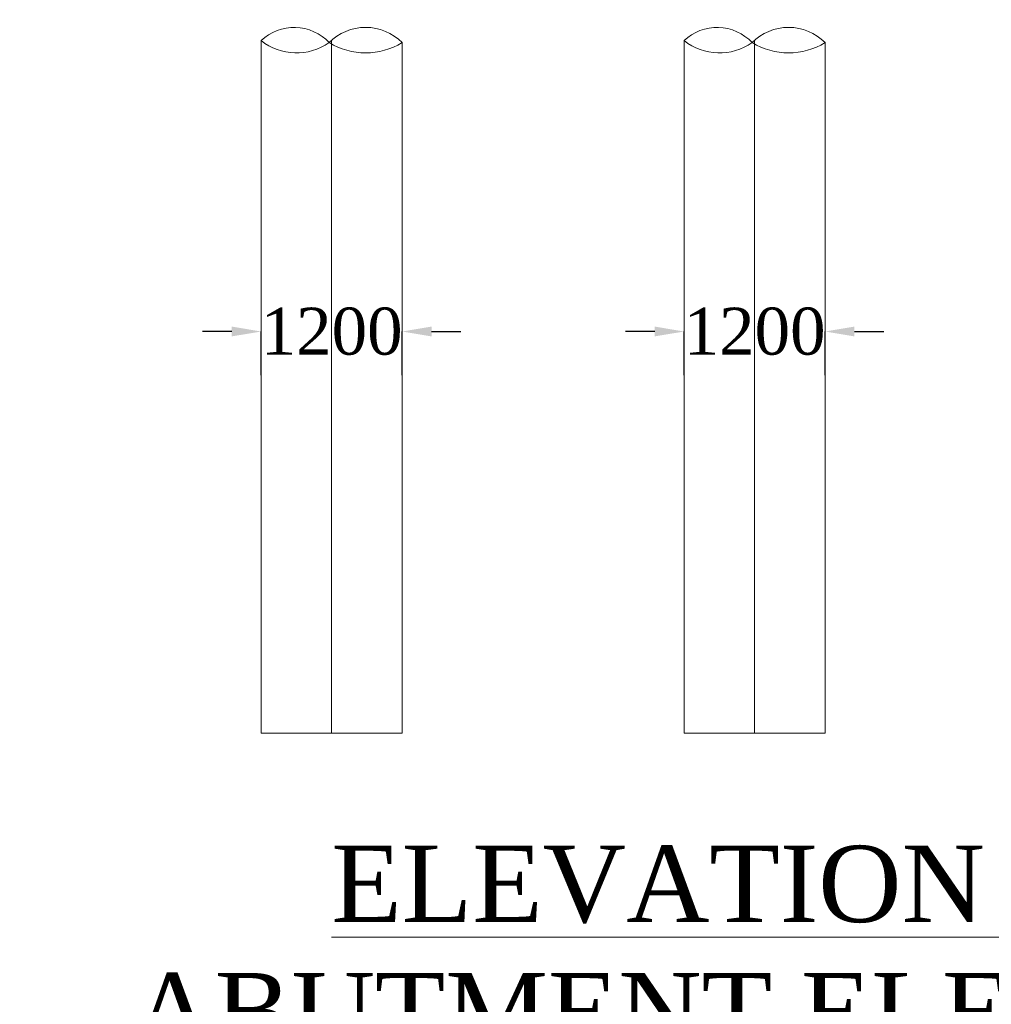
# Model space of a CAD drawing. Header units: millimetres. Extents: x -20950785 to 389010297, y -11535949 to 14056629.
# Tile 483 of 654: x 16064791 to 16081331, y -391624 to -374867. Entities that reach past the tile are written whole.
import ezdxf
from ezdxf import colors
from ezdxf.entities.mleader import LeaderData, LeaderLine
from ezdxf.math import Vec2, Vec3

# ---------------------------------------------------------------- set-up
doc = ezdxf.new("R2010")
doc.units = ezdxf.units.MM
doc.header["$LTSCALE"] = 60
doc.header["$MEASUREMENT"] = 0
doc.layers.add('TEXT', color=7, linetype='Continuous')
doc.styles.add('PDF Arial Bold', font='times.ttf')
doc.dimstyles.get("Standard").update_dxf_attribs({"dimtxt": 400, "dimasz": 215, "dimexe": 0.18, "dimexo": 0.0625, "dimgap": 0.09, "dimtad": 0, "dimtih": 1, "dimtoh": 1, "dimdec": 0, "dimzin": 4, "dimdsep": 46, "dimtxsty": 'Standard', "dimblk": 'OPEN90', "dimcen": 0, "dimadec": 0, "dimazin": 1, "dimtfac": 1, "dimtdec": 0, "dimtix": 1, "dimtofl": 0, "dimtmove": 0, "dimatfit": 3, "dimldrblk": 'OPEN30', "dimfxl": 1, "dimtolj": 1, "dimtzin": 0, "dimarcsym": 0})

# ---------------------------------------------------------------- blocks, each defined once
blk = doc.blocks.new('*D3882')
at = {"color": 0, "linetype": 'Continuous', "lineweight": -2, "ltscale": 2, "transparency": 16777216}
for p, q in [((16068401, -380174), (16067901, -380174)), ((16068901, -380916), (16068901, -380173)), ((16071301, -380916), (16071301, -380173)), ((16071801, -380174), (16072301, -380174))]:
    blk.add_line(p, q, dxfattribs=at)
at = {"color": 0, "linetype": 'Continuous', "lineweight": 9, "ltscale": 2, "transparency": 16777216}
for points in [[(16068401, -380090), (16068401, -380257), (16068901, -380174)], [(16071801, -380090), (16071801, -380257), (16071301, -380174)]]:
    blk.add_solid(points, dxfattribs=at)
at = {"layer": 'Defpoints', "color": 0, "linetype": 'Continuous', "lineweight": 9, "ltscale": 2, "transparency": 16777216}
for p in [(16071301, -380174), (16068901, -380916), (16071301, -380916)]:
    blk.add_point(p, dxfattribs=at)
at = {"color": 0, "linetype": 'Continuous', "lineweight": 9, "ltscale": 2, "transparency": 16777216, "insert": (16070101, -380174), "char_height": 500, "attachment_point": 5, "style": 'PDF Arial Bold'}
blk.add_mtext('\\A1;{\\H1.6x;1200}', dxfattribs=at)
blk = doc.blocks.new('*D3883')
at = {"color": 0, "linetype": 'Continuous', "lineweight": -2, "ltscale": 2, "transparency": 16777216}
for p, q in [((16068401, -380174), (16067901, -380174)), ((16068901, -380916), (16068901, -380173)), ((16071301, -380916), (16071301, -380173)), ((16071801, -380174), (16072301, -380174))]:
    blk.add_line(p, q, dxfattribs=at)
at = {"color": 0, "linetype": 'Continuous', "lineweight": 9, "ltscale": 2, "transparency": 16777216}
for points in [[(16068401, -380090), (16068401, -380257), (16068901, -380174)], [(16071801, -380090), (16071801, -380257), (16071301, -380174)]]:
    blk.add_solid(points, dxfattribs=at)
at = {"layer": 'Defpoints', "color": 0, "linetype": 'Continuous', "lineweight": 9, "ltscale": 2, "transparency": 16777216}
for p in [(16071301, -380174), (16068901, -380916), (16071301, -380916)]:
    blk.add_point(p, dxfattribs=at)
at = {"color": 0, "linetype": 'Continuous', "lineweight": 9, "ltscale": 2, "transparency": 16777216, "insert": (16070101, -380174), "char_height": 500, "attachment_point": 5, "style": 'PDF Arial Bold'}
blk.add_mtext('\\A1;{\\H1.6x;1200}', dxfattribs=at)
blk = doc.blocks.new('*D3884')
at = {"color": 0, "linetype": 'Continuous', "lineweight": -2, "ltscale": 2, "transparency": 16777216}
for p, q in [((16068401, -380174), (16067901, -380174)), ((16068901, -380916), (16068901, -380173)), ((16071301, -380916), (16071301, -380173)), ((16071801, -380174), (16072301, -380174))]:
    blk.add_line(p, q, dxfattribs=at)
at = {"color": 0, "linetype": 'Continuous', "lineweight": 9, "ltscale": 2, "transparency": 16777216}
for points in [[(16068401, -380090), (16068401, -380257), (16068901, -380174)], [(16071801, -380090), (16071801, -380257), (16071301, -380174)]]:
    blk.add_solid(points, dxfattribs=at)
at = {"layer": 'Defpoints', "color": 0, "linetype": 'Continuous', "lineweight": 9, "ltscale": 2, "transparency": 16777216}
for p in [(16071301, -380174), (16068901, -380916), (16071301, -380916)]:
    blk.add_point(p, dxfattribs=at)
at = {"color": 0, "linetype": 'Continuous', "lineweight": 9, "ltscale": 2, "transparency": 16777216, "insert": (16070101, -380174), "char_height": 500, "attachment_point": 5, "style": 'PDF Arial Bold'}
blk.add_mtext('\\A1;{\\H1.6x;1200}', dxfattribs=at)
blk = doc.blocks.new('*D3885')
at = {"color": 0, "linetype": 'Continuous', "lineweight": -2, "ltscale": 2, "transparency": 16777216}
for p, q in [((16068401, -380174), (16067901, -380174)), ((16068901, -380916), (16068901, -380173)), ((16071301, -380916), (16071301, -380173)), ((16071801, -380174), (16072301, -380174))]:
    blk.add_line(p, q, dxfattribs=at)
at = {"color": 0, "linetype": 'Continuous', "lineweight": 9, "ltscale": 2, "transparency": 16777216}
for points in [[(16068401, -380090), (16068401, -380257), (16068901, -380174)], [(16071801, -380090), (16071801, -380257), (16071301, -380174)]]:
    blk.add_solid(points, dxfattribs=at)
at = {"layer": 'Defpoints', "color": 0, "linetype": 'Continuous', "lineweight": 9, "ltscale": 2, "transparency": 16777216}
for p in [(16071301, -380174), (16068901, -380916), (16071301, -380916)]:
    blk.add_point(p, dxfattribs=at)
at = {"color": 0, "linetype": 'Continuous', "lineweight": 9, "ltscale": 2, "transparency": 16777216, "insert": (16070101, -380174), "char_height": 500, "attachment_point": 5, "style": 'PDF Arial Bold'}
blk.add_mtext('\\A1;{\\H1.6x;1200}', dxfattribs=at)
blk = doc.blocks.new('*D3886')
at = {"color": 0, "linetype": 'Continuous', "lineweight": -2, "ltscale": 2, "transparency": 16777216}
for p, q in [((16068401, -380174), (16067901, -380174)), ((16068901, -380916), (16068901, -380173)), ((16071301, -380916), (16071301, -380173)), ((16071801, -380174), (16072301, -380174))]:
    blk.add_line(p, q, dxfattribs=at)
at = {"color": 0, "linetype": 'Continuous', "lineweight": 9, "ltscale": 2, "transparency": 16777216}
for points in [[(16068401, -380090), (16068401, -380257), (16068901, -380174)], [(16071801, -380090), (16071801, -380257), (16071301, -380174)]]:
    blk.add_solid(points, dxfattribs=at)
at = {"layer": 'Defpoints', "color": 0, "linetype": 'Continuous', "lineweight": 9, "ltscale": 2, "transparency": 16777216}
for p in [(16071301, -380174), (16068901, -380916), (16071301, -380916)]:
    blk.add_point(p, dxfattribs=at)
at = {"color": 0, "linetype": 'Continuous', "lineweight": 9, "ltscale": 2, "transparency": 16777216, "insert": (16070101, -380174), "char_height": 500, "attachment_point": 5, "style": 'PDF Arial Bold'}
blk.add_mtext('\\A1;{\\H1.6x;1200}', dxfattribs=at)
blk = doc.blocks.new('*D3887')
at = {"color": 0, "linetype": 'Continuous', "lineweight": -2, "ltscale": 2, "transparency": 16777216}
for p, q in [((16068401, -380174), (16067901, -380174)), ((16068901, -380916), (16068901, -380173)), ((16071301, -380916), (16071301, -380173)), ((16071801, -380174), (16072301, -380174))]:
    blk.add_line(p, q, dxfattribs=at)
at = {"color": 0, "linetype": 'Continuous', "lineweight": 9, "ltscale": 2, "transparency": 16777216}
for points in [[(16068401, -380090), (16068401, -380257), (16068901, -380174)], [(16071801, -380090), (16071801, -380257), (16071301, -380174)]]:
    blk.add_solid(points, dxfattribs=at)
at = {"layer": 'Defpoints', "color": 0, "linetype": 'Continuous', "lineweight": 9, "ltscale": 2, "transparency": 16777216}
for p in [(16071301, -380174), (16068901, -380916), (16071301, -380916)]:
    blk.add_point(p, dxfattribs=at)
at = {"color": 0, "linetype": 'Continuous', "lineweight": 9, "ltscale": 2, "transparency": 16777216, "insert": (16070101, -380174), "char_height": 500, "attachment_point": 5, "style": 'PDF Arial Bold'}
blk.add_mtext('\\A1;{\\H1.6x;1200}', dxfattribs=at)
blk = doc.blocks.new('*D3888')
at = {"color": 0, "linetype": 'Continuous', "lineweight": -2, "ltscale": 2, "transparency": 16777216}
for p, q in [((16068401, -380174), (16067901, -380174)), ((16068901, -380916), (16068901, -380173)), ((16071301, -380916), (16071301, -380173)), ((16071801, -380174), (16072301, -380174))]:
    blk.add_line(p, q, dxfattribs=at)
at = {"color": 0, "linetype": 'Continuous', "lineweight": 9, "ltscale": 2, "transparency": 16777216}
for points in [[(16068401, -380090), (16068401, -380257), (16068901, -380174)], [(16071801, -380090), (16071801, -380257), (16071301, -380174)]]:
    blk.add_solid(points, dxfattribs=at)
at = {"layer": 'Defpoints', "color": 0, "linetype": 'Continuous', "lineweight": 9, "ltscale": 2, "transparency": 16777216}
for p in [(16071301, -380174), (16068901, -380916), (16071301, -380916)]:
    blk.add_point(p, dxfattribs=at)
at = {"color": 0, "linetype": 'Continuous', "lineweight": 9, "ltscale": 2, "transparency": 16777216, "insert": (16070101, -380174), "char_height": 500, "attachment_point": 5, "style": 'PDF Arial Bold'}
blk.add_mtext('\\A1;{\\H1.6x;1200}', dxfattribs=at)
blk = doc.blocks.new('*D3889')
at = {"color": 0, "linetype": 'Continuous', "lineweight": -2, "ltscale": 2, "transparency": 16777216}
for p, q in [((16068401, -380174), (16067901, -380174)), ((16068901, -380916), (16068901, -380173)), ((16071301, -380916), (16071301, -380173)), ((16071801, -380174), (16072301, -380174))]:
    blk.add_line(p, q, dxfattribs=at)
at = {"color": 0, "linetype": 'Continuous', "lineweight": 9, "ltscale": 2, "transparency": 16777216}
for points in [[(16068401, -380090), (16068401, -380257), (16068901, -380174)], [(16071801, -380090), (16071801, -380257), (16071301, -380174)]]:
    blk.add_solid(points, dxfattribs=at)
at = {"layer": 'Defpoints', "color": 0, "linetype": 'Continuous', "lineweight": 9, "ltscale": 2, "transparency": 16777216}
for p in [(16071301, -380174), (16068901, -380916), (16071301, -380916)]:
    blk.add_point(p, dxfattribs=at)
at = {"color": 0, "linetype": 'Continuous', "lineweight": 9, "ltscale": 2, "transparency": 16777216, "insert": (16070101, -380174), "char_height": 500, "attachment_point": 5, "style": 'PDF Arial Bold'}
blk.add_mtext('\\A1;{\\H1.6x;1200}', dxfattribs=at)
blk = doc.blocks.new('*D3890')
at = {"color": 0, "linetype": 'Continuous', "lineweight": -2, "ltscale": 2, "transparency": 16777216}
for p, q in [((16068401, -380174), (16067901, -380174)), ((16068901, -380916), (16068901, -380173)), ((16071301, -380916), (16071301, -380173)), ((16071801, -380174), (16072301, -380174))]:
    blk.add_line(p, q, dxfattribs=at)
at = {"color": 0, "linetype": 'Continuous', "lineweight": 9, "ltscale": 2, "transparency": 16777216}
for points in [[(16068401, -380090), (16068401, -380257), (16068901, -380174)], [(16071801, -380090), (16071801, -380257), (16071301, -380174)]]:
    blk.add_solid(points, dxfattribs=at)
at = {"layer": 'Defpoints', "color": 0, "linetype": 'Continuous', "lineweight": 9, "ltscale": 2, "transparency": 16777216}
for p in [(16071301, -380174), (16068901, -380916), (16071301, -380916)]:
    blk.add_point(p, dxfattribs=at)
at = {"color": 0, "linetype": 'Continuous', "lineweight": 9, "ltscale": 2, "transparency": 16777216, "insert": (16070101, -380174), "char_height": 500, "attachment_point": 5, "style": 'PDF Arial Bold'}
blk.add_mtext('\\A1;{\\H1.6x;1200}', dxfattribs=at)
blk = doc.blocks.new('*D3891')
at = {"color": 0, "linetype": 'Continuous', "lineweight": -2, "ltscale": 2, "transparency": 16777216}
for p, q in [((16068401, -380174), (16067901, -380174)), ((16068901, -380916), (16068901, -380173)), ((16071301, -380916), (16071301, -380173)), ((16071801, -380174), (16072301, -380174))]:
    blk.add_line(p, q, dxfattribs=at)
at = {"color": 0, "linetype": 'Continuous', "lineweight": 9, "ltscale": 2, "transparency": 16777216}
for points in [[(16068401, -380090), (16068401, -380257), (16068901, -380174)], [(16071801, -380090), (16071801, -380257), (16071301, -380174)]]:
    blk.add_solid(points, dxfattribs=at)
at = {"layer": 'Defpoints', "color": 0, "linetype": 'Continuous', "lineweight": 9, "ltscale": 2, "transparency": 16777216}
for p in [(16071301, -380174), (16068901, -380916), (16071301, -380916)]:
    blk.add_point(p, dxfattribs=at)
at = {"color": 0, "linetype": 'Continuous', "lineweight": 9, "ltscale": 2, "transparency": 16777216, "insert": (16070101, -380174), "char_height": 500, "attachment_point": 5, "style": 'PDF Arial Bold'}
blk.add_mtext('\\A1;{\\H1.6x;1200}', dxfattribs=at)
blk = doc.blocks.new('*D3892')
at = {"color": 0, "linetype": 'Continuous', "lineweight": -2, "ltscale": 2, "transparency": 16777216}
for p, q in [((16068401, -380174), (16067901, -380174)), ((16068901, -380916), (16068901, -380173)), ((16071301, -380916), (16071301, -380173)), ((16071801, -380174), (16072301, -380174))]:
    blk.add_line(p, q, dxfattribs=at)
at = {"color": 0, "linetype": 'Continuous', "lineweight": 9, "ltscale": 2, "transparency": 16777216}
for points in [[(16068401, -380090), (16068401, -380257), (16068901, -380174)], [(16071801, -380090), (16071801, -380257), (16071301, -380174)]]:
    blk.add_solid(points, dxfattribs=at)
at = {"layer": 'Defpoints', "color": 0, "linetype": 'Continuous', "lineweight": 9, "ltscale": 2, "transparency": 16777216}
for p in [(16071301, -380174), (16068901, -380916), (16071301, -380916)]:
    blk.add_point(p, dxfattribs=at)
at = {"color": 0, "linetype": 'Continuous', "lineweight": 9, "ltscale": 2, "transparency": 16777216, "insert": (16070101, -380174), "char_height": 500, "attachment_point": 5, "style": 'PDF Arial Bold'}
blk.add_mtext('\\A1;{\\H1.6x;1200}', dxfattribs=at)
blk = doc.blocks.new('*D3893')
at = {"color": 0, "linetype": 'Continuous', "lineweight": -2, "ltscale": 2, "transparency": 16777216}
for p, q in [((16068401, -380174), (16067901, -380174)), ((16068901, -380916), (16068901, -380173)), ((16071301, -380916), (16071301, -380173)), ((16071801, -380174), (16072301, -380174))]:
    blk.add_line(p, q, dxfattribs=at)
at = {"color": 0, "linetype": 'Continuous', "lineweight": 9, "ltscale": 2, "transparency": 16777216}
for points in [[(16068401, -380090), (16068401, -380257), (16068901, -380174)], [(16071801, -380090), (16071801, -380257), (16071301, -380174)]]:
    blk.add_solid(points, dxfattribs=at)
at = {"layer": 'Defpoints', "color": 0, "linetype": 'Continuous', "lineweight": 9, "ltscale": 2, "transparency": 16777216}
for p in [(16071301, -380174), (16068901, -380916), (16071301, -380916)]:
    blk.add_point(p, dxfattribs=at)
at = {"color": 0, "linetype": 'Continuous', "lineweight": 9, "ltscale": 2, "transparency": 16777216, "insert": (16070101, -380174), "char_height": 500, "attachment_point": 5, "style": 'PDF Arial Bold'}
blk.add_mtext('\\A1;{\\H1.6x;1200}', dxfattribs=at)
blk = doc.blocks.new('*D3894')
at = {"color": 0, "linetype": 'Continuous', "lineweight": -2, "ltscale": 2, "transparency": 16777216}
for p, q in [((16068401, -380174), (16067901, -380174)), ((16068901, -380916), (16068901, -380173)), ((16071301, -380916), (16071301, -380173)), ((16071801, -380174), (16072301, -380174))]:
    blk.add_line(p, q, dxfattribs=at)
at = {"color": 0, "linetype": 'Continuous', "lineweight": 9, "ltscale": 2, "transparency": 16777216}
for points in [[(16068401, -380090), (16068401, -380257), (16068901, -380174)], [(16071801, -380090), (16071801, -380257), (16071301, -380174)]]:
    blk.add_solid(points, dxfattribs=at)
at = {"layer": 'Defpoints', "color": 0, "linetype": 'Continuous', "lineweight": 9, "ltscale": 2, "transparency": 16777216}
for p in [(16071301, -380174), (16068901, -380916), (16071301, -380916)]:
    blk.add_point(p, dxfattribs=at)
at = {"color": 0, "linetype": 'Continuous', "lineweight": 9, "ltscale": 2, "transparency": 16777216, "insert": (16070101, -380174), "char_height": 500, "attachment_point": 5, "style": 'PDF Arial Bold'}
blk.add_mtext('\\A1;{\\H1.6x;1200}', dxfattribs=at)
blk = doc.blocks.new('*D3895')
at = {"color": 0, "linetype": 'Continuous', "lineweight": -2, "ltscale": 2, "transparency": 16777216}
for p, q in [((16068401, -380174), (16067901, -380174)), ((16068901, -380916), (16068901, -380173)), ((16071301, -380916), (16071301, -380173)), ((16071801, -380174), (16072301, -380174))]:
    blk.add_line(p, q, dxfattribs=at)
at = {"color": 0, "linetype": 'Continuous', "lineweight": 9, "ltscale": 2, "transparency": 16777216}
for points in [[(16068401, -380090), (16068401, -380257), (16068901, -380174)], [(16071801, -380090), (16071801, -380257), (16071301, -380174)]]:
    blk.add_solid(points, dxfattribs=at)
at = {"layer": 'Defpoints', "color": 0, "linetype": 'Continuous', "lineweight": 9, "ltscale": 2, "transparency": 16777216}
for p in [(16071301, -380174), (16068901, -380916), (16071301, -380916)]:
    blk.add_point(p, dxfattribs=at)
at = {"color": 0, "linetype": 'Continuous', "lineweight": 9, "ltscale": 2, "transparency": 16777216, "insert": (16070101, -380174), "char_height": 500, "attachment_point": 5, "style": 'PDF Arial Bold'}
blk.add_mtext('\\A1;{\\H1.6x;1200}', dxfattribs=at)
blk = doc.blocks.new('*D3896')
at = {"color": 0, "linetype": 'Continuous', "lineweight": -2, "ltscale": 2, "transparency": 16777216}
for p, q in [((16068401, -380174), (16067901, -380174)), ((16068901, -380916), (16068901, -380173)), ((16071301, -380916), (16071301, -380173)), ((16071801, -380174), (16072301, -380174))]:
    blk.add_line(p, q, dxfattribs=at)
at = {"color": 0, "linetype": 'Continuous', "lineweight": 9, "ltscale": 2, "transparency": 16777216}
for points in [[(16068401, -380090), (16068401, -380257), (16068901, -380174)], [(16071801, -380090), (16071801, -380257), (16071301, -380174)]]:
    blk.add_solid(points, dxfattribs=at)
at = {"layer": 'Defpoints', "color": 0, "linetype": 'Continuous', "lineweight": 9, "ltscale": 2, "transparency": 16777216}
for p in [(16071301, -380174), (16068901, -380916), (16071301, -380916)]:
    blk.add_point(p, dxfattribs=at)
at = {"color": 0, "linetype": 'Continuous', "lineweight": 9, "ltscale": 2, "transparency": 16777216, "insert": (16070101, -380174), "char_height": 500, "attachment_point": 5, "style": 'PDF Arial Bold'}
blk.add_mtext('\\A1;{\\H1.6x;1200}', dxfattribs=at)
blk = doc.blocks.new('*D3897')
at = {"color": 0, "linetype": 'Continuous', "lineweight": -2, "ltscale": 2, "transparency": 16777216}
for p, q in [((16068401, -380174), (16067901, -380174)), ((16068901, -380916), (16068901, -380173)), ((16071301, -380916), (16071301, -380173)), ((16071801, -380174), (16072301, -380174))]:
    blk.add_line(p, q, dxfattribs=at)
at = {"color": 0, "linetype": 'Continuous', "lineweight": 9, "ltscale": 2, "transparency": 16777216}
for points in [[(16068401, -380090), (16068401, -380257), (16068901, -380174)], [(16071801, -380090), (16071801, -380257), (16071301, -380174)]]:
    blk.add_solid(points, dxfattribs=at)
at = {"layer": 'Defpoints', "color": 0, "linetype": 'Continuous', "lineweight": 9, "ltscale": 2, "transparency": 16777216}
for p in [(16071301, -380174), (16068901, -380916), (16071301, -380916)]:
    blk.add_point(p, dxfattribs=at)
at = {"color": 0, "linetype": 'Continuous', "lineweight": 9, "ltscale": 2, "transparency": 16777216, "insert": (16070101, -380174), "char_height": 500, "attachment_point": 5, "style": 'PDF Arial Bold'}
blk.add_mtext('\\A1;{\\H1.6x;1200}', dxfattribs=at)
blk = doc.blocks.new('*D3898')
at = {"color": 0, "linetype": 'Continuous', "lineweight": -2, "ltscale": 2, "transparency": 16777216}
for p, q in [((16075601, -380174), (16075101, -380174)), ((16076101, -380916), (16076101, -380173)), ((16078501, -380916), (16078501, -380173)), ((16079001, -380174), (16079501, -380174))]:
    blk.add_line(p, q, dxfattribs=at)
at = {"color": 0, "linetype": 'Continuous', "lineweight": 9, "ltscale": 2, "transparency": 16777216}
for points in [[(16075601, -380090), (16075601, -380257), (16076101, -380174)], [(16079001, -380090), (16079001, -380257), (16078501, -380174)]]:
    blk.add_solid(points, dxfattribs=at)
at = {"layer": 'Defpoints', "color": 0, "linetype": 'Continuous', "lineweight": 9, "ltscale": 2, "transparency": 16777216}
for p in [(16078501, -380174), (16076101, -380916), (16078501, -380916)]:
    blk.add_point(p, dxfattribs=at)
at = {"color": 0, "linetype": 'Continuous', "lineweight": 9, "ltscale": 2, "transparency": 16777216, "insert": (16077301, -380174), "char_height": 500, "attachment_point": 5, "style": 'PDF Arial Bold'}
blk.add_mtext('\\A1;{\\H1.6x;1200}', dxfattribs=at)
blk = doc.blocks.new('*D3899')
at = {"color": 0, "linetype": 'Continuous', "lineweight": -2, "ltscale": 2, "transparency": 16777216}
for p, q in [((16075601, -380174), (16075101, -380174)), ((16076101, -380916), (16076101, -380173)), ((16078501, -380916), (16078501, -380173)), ((16079001, -380174), (16079501, -380174))]:
    blk.add_line(p, q, dxfattribs=at)
at = {"color": 0, "linetype": 'Continuous', "lineweight": 9, "ltscale": 2, "transparency": 16777216}
for points in [[(16075601, -380090), (16075601, -380257), (16076101, -380174)], [(16079001, -380090), (16079001, -380257), (16078501, -380174)]]:
    blk.add_solid(points, dxfattribs=at)
at = {"layer": 'Defpoints', "color": 0, "linetype": 'Continuous', "lineweight": 9, "ltscale": 2, "transparency": 16777216}
for p in [(16078501, -380174), (16076101, -380916), (16078501, -380916)]:
    blk.add_point(p, dxfattribs=at)
at = {"color": 0, "linetype": 'Continuous', "lineweight": 9, "ltscale": 2, "transparency": 16777216, "insert": (16077301, -380174), "char_height": 500, "attachment_point": 5, "style": 'PDF Arial Bold'}
blk.add_mtext('\\A1;{\\H1.6x;1200}', dxfattribs=at)
blk = doc.blocks.new('*D3900')
at = {"color": 0, "linetype": 'Continuous', "lineweight": -2, "ltscale": 2, "transparency": 16777216}
for p, q in [((16075601, -380174), (16075101, -380174)), ((16076101, -380916), (16076101, -380173)), ((16078501, -380916), (16078501, -380173)), ((16079001, -380174), (16079501, -380174))]:
    blk.add_line(p, q, dxfattribs=at)
at = {"color": 0, "linetype": 'Continuous', "lineweight": 9, "ltscale": 2, "transparency": 16777216}
for points in [[(16075601, -380090), (16075601, -380257), (16076101, -380174)], [(16079001, -380090), (16079001, -380257), (16078501, -380174)]]:
    blk.add_solid(points, dxfattribs=at)
at = {"layer": 'Defpoints', "color": 0, "linetype": 'Continuous', "lineweight": 9, "ltscale": 2, "transparency": 16777216}
for p in [(16078501, -380174), (16076101, -380916), (16078501, -380916)]:
    blk.add_point(p, dxfattribs=at)
at = {"color": 0, "linetype": 'Continuous', "lineweight": 9, "ltscale": 2, "transparency": 16777216, "insert": (16077301, -380174), "char_height": 500, "attachment_point": 5, "style": 'PDF Arial Bold'}
blk.add_mtext('\\A1;{\\H1.6x;1200}', dxfattribs=at)
blk = doc.blocks.new('*D3901')
at = {"color": 0, "linetype": 'Continuous', "lineweight": -2, "ltscale": 2, "transparency": 16777216}
for p, q in [((16075601, -380174), (16075101, -380174)), ((16076101, -380916), (16076101, -380173)), ((16078501, -380916), (16078501, -380173)), ((16079001, -380174), (16079501, -380174))]:
    blk.add_line(p, q, dxfattribs=at)
at = {"color": 0, "linetype": 'Continuous', "lineweight": 9, "ltscale": 2, "transparency": 16777216}
for points in [[(16075601, -380090), (16075601, -380257), (16076101, -380174)], [(16079001, -380090), (16079001, -380257), (16078501, -380174)]]:
    blk.add_solid(points, dxfattribs=at)
at = {"layer": 'Defpoints', "color": 0, "linetype": 'Continuous', "lineweight": 9, "ltscale": 2, "transparency": 16777216}
for p in [(16078501, -380174), (16076101, -380916), (16078501, -380916)]:
    blk.add_point(p, dxfattribs=at)
at = {"color": 0, "linetype": 'Continuous', "lineweight": 9, "ltscale": 2, "transparency": 16777216, "insert": (16077301, -380174), "char_height": 500, "attachment_point": 5, "style": 'PDF Arial Bold'}
blk.add_mtext('\\A1;{\\H1.6x;1200}', dxfattribs=at)
blk = doc.blocks.new('*D3902')
at = {"color": 0, "linetype": 'Continuous', "lineweight": -2, "ltscale": 2, "transparency": 16777216}
for p, q in [((16075601, -380174), (16075101, -380174)), ((16076101, -380916), (16076101, -380173)), ((16078501, -380916), (16078501, -380173)), ((16079001, -380174), (16079501, -380174))]:
    blk.add_line(p, q, dxfattribs=at)
at = {"color": 0, "linetype": 'Continuous', "lineweight": 9, "ltscale": 2, "transparency": 16777216}
for points in [[(16075601, -380090), (16075601, -380257), (16076101, -380174)], [(16079001, -380090), (16079001, -380257), (16078501, -380174)]]:
    blk.add_solid(points, dxfattribs=at)
at = {"layer": 'Defpoints', "color": 0, "linetype": 'Continuous', "lineweight": 9, "ltscale": 2, "transparency": 16777216}
for p in [(16078501, -380174), (16076101, -380916), (16078501, -380916)]:
    blk.add_point(p, dxfattribs=at)
at = {"color": 0, "linetype": 'Continuous', "lineweight": 9, "ltscale": 2, "transparency": 16777216, "insert": (16077301, -380174), "char_height": 500, "attachment_point": 5, "style": 'PDF Arial Bold'}
blk.add_mtext('\\A1;{\\H1.6x;1200}', dxfattribs=at)
blk = doc.blocks.new('*D3903')
at = {"color": 0, "linetype": 'Continuous', "lineweight": -2, "ltscale": 2, "transparency": 16777216}
for p, q in [((16075601, -380174), (16075101, -380174)), ((16076101, -380916), (16076101, -380173)), ((16078501, -380916), (16078501, -380173)), ((16079001, -380174), (16079501, -380174))]:
    blk.add_line(p, q, dxfattribs=at)
at = {"color": 0, "linetype": 'Continuous', "lineweight": 9, "ltscale": 2, "transparency": 16777216}
for points in [[(16075601, -380090), (16075601, -380257), (16076101, -380174)], [(16079001, -380090), (16079001, -380257), (16078501, -380174)]]:
    blk.add_solid(points, dxfattribs=at)
at = {"layer": 'Defpoints', "color": 0, "linetype": 'Continuous', "lineweight": 9, "ltscale": 2, "transparency": 16777216}
for p in [(16078501, -380174), (16076101, -380916), (16078501, -380916)]:
    blk.add_point(p, dxfattribs=at)
at = {"color": 0, "linetype": 'Continuous', "lineweight": 9, "ltscale": 2, "transparency": 16777216, "insert": (16077301, -380174), "char_height": 500, "attachment_point": 5, "style": 'PDF Arial Bold'}
blk.add_mtext('\\A1;{\\H1.6x;1200}', dxfattribs=at)
blk = doc.blocks.new('*D3904')
at = {"color": 0, "linetype": 'Continuous', "lineweight": -2, "ltscale": 2, "transparency": 16777216}
for p, q in [((16075601, -380174), (16075101, -380174)), ((16076101, -380916), (16076101, -380173)), ((16078501, -380916), (16078501, -380173)), ((16079001, -380174), (16079501, -380174))]:
    blk.add_line(p, q, dxfattribs=at)
at = {"color": 0, "linetype": 'Continuous', "lineweight": 9, "ltscale": 2, "transparency": 16777216}
for points in [[(16075601, -380090), (16075601, -380257), (16076101, -380174)], [(16079001, -380090), (16079001, -380257), (16078501, -380174)]]:
    blk.add_solid(points, dxfattribs=at)
at = {"layer": 'Defpoints', "color": 0, "linetype": 'Continuous', "lineweight": 9, "ltscale": 2, "transparency": 16777216}
for p in [(16078501, -380174), (16076101, -380916), (16078501, -380916)]:
    blk.add_point(p, dxfattribs=at)
at = {"color": 0, "linetype": 'Continuous', "lineweight": 9, "ltscale": 2, "transparency": 16777216, "insert": (16077301, -380174), "char_height": 500, "attachment_point": 5, "style": 'PDF Arial Bold'}
blk.add_mtext('\\A1;{\\H1.6x;1200}', dxfattribs=at)
blk = doc.blocks.new('*D3905')
at = {"color": 0, "linetype": 'Continuous', "lineweight": -2, "ltscale": 2, "transparency": 16777216}
for p, q in [((16075601, -380174), (16075101, -380174)), ((16076101, -380916), (16076101, -380173)), ((16078501, -380916), (16078501, -380173)), ((16079001, -380174), (16079501, -380174))]:
    blk.add_line(p, q, dxfattribs=at)
at = {"color": 0, "linetype": 'Continuous', "lineweight": 9, "ltscale": 2, "transparency": 16777216}
for points in [[(16075601, -380090), (16075601, -380257), (16076101, -380174)], [(16079001, -380090), (16079001, -380257), (16078501, -380174)]]:
    blk.add_solid(points, dxfattribs=at)
at = {"layer": 'Defpoints', "color": 0, "linetype": 'Continuous', "lineweight": 9, "ltscale": 2, "transparency": 16777216}
for p in [(16078501, -380174), (16076101, -380916), (16078501, -380916)]:
    blk.add_point(p, dxfattribs=at)
at = {"color": 0, "linetype": 'Continuous', "lineweight": 9, "ltscale": 2, "transparency": 16777216, "insert": (16077301, -380174), "char_height": 500, "attachment_point": 5, "style": 'PDF Arial Bold'}
blk.add_mtext('\\A1;{\\H1.6x;1200}', dxfattribs=at)
blk = doc.blocks.new('*D3906')
at = {"color": 0, "linetype": 'Continuous', "lineweight": -2, "ltscale": 2, "transparency": 16777216}
for p, q in [((16075601, -380174), (16075101, -380174)), ((16076101, -380916), (16076101, -380173)), ((16078501, -380916), (16078501, -380173)), ((16079001, -380174), (16079501, -380174))]:
    blk.add_line(p, q, dxfattribs=at)
at = {"color": 0, "linetype": 'Continuous', "lineweight": 9, "ltscale": 2, "transparency": 16777216}
for points in [[(16075601, -380090), (16075601, -380257), (16076101, -380174)], [(16079001, -380090), (16079001, -380257), (16078501, -380174)]]:
    blk.add_solid(points, dxfattribs=at)
at = {"layer": 'Defpoints', "color": 0, "linetype": 'Continuous', "lineweight": 9, "ltscale": 2, "transparency": 16777216}
for p in [(16078501, -380174), (16076101, -380916), (16078501, -380916)]:
    blk.add_point(p, dxfattribs=at)
at = {"color": 0, "linetype": 'Continuous', "lineweight": 9, "ltscale": 2, "transparency": 16777216, "insert": (16077301, -380174), "char_height": 500, "attachment_point": 5, "style": 'PDF Arial Bold'}
blk.add_mtext('\\A1;{\\H1.6x;1200}', dxfattribs=at)
blk = doc.blocks.new('*D3907')
at = {"color": 0, "linetype": 'Continuous', "lineweight": -2, "ltscale": 2, "transparency": 16777216}
for p, q in [((16075601, -380174), (16075101, -380174)), ((16076101, -380916), (16076101, -380173)), ((16078501, -380916), (16078501, -380173)), ((16079001, -380174), (16079501, -380174))]:
    blk.add_line(p, q, dxfattribs=at)
at = {"color": 0, "linetype": 'Continuous', "lineweight": 9, "ltscale": 2, "transparency": 16777216}
for points in [[(16075601, -380090), (16075601, -380257), (16076101, -380174)], [(16079001, -380090), (16079001, -380257), (16078501, -380174)]]:
    blk.add_solid(points, dxfattribs=at)
at = {"layer": 'Defpoints', "color": 0, "linetype": 'Continuous', "lineweight": 9, "ltscale": 2, "transparency": 16777216}
for p in [(16078501, -380174), (16076101, -380916), (16078501, -380916)]:
    blk.add_point(p, dxfattribs=at)
at = {"color": 0, "linetype": 'Continuous', "lineweight": 9, "ltscale": 2, "transparency": 16777216, "insert": (16077301, -380174), "char_height": 500, "attachment_point": 5, "style": 'PDF Arial Bold'}
blk.add_mtext('\\A1;{\\H1.6x;1200}', dxfattribs=at)
blk = doc.blocks.new('*D3908')
at = {"color": 0, "linetype": 'Continuous', "lineweight": -2, "ltscale": 2, "transparency": 16777216}
for p, q in [((16075601, -380174), (16075101, -380174)), ((16076101, -380916), (16076101, -380173)), ((16078501, -380916), (16078501, -380173)), ((16079001, -380174), (16079501, -380174))]:
    blk.add_line(p, q, dxfattribs=at)
at = {"color": 0, "linetype": 'Continuous', "lineweight": 9, "ltscale": 2, "transparency": 16777216}
for points in [[(16075601, -380090), (16075601, -380257), (16076101, -380174)], [(16079001, -380090), (16079001, -380257), (16078501, -380174)]]:
    blk.add_solid(points, dxfattribs=at)
at = {"layer": 'Defpoints', "color": 0, "linetype": 'Continuous', "lineweight": 9, "ltscale": 2, "transparency": 16777216}
for p in [(16078501, -380174), (16076101, -380916), (16078501, -380916)]:
    blk.add_point(p, dxfattribs=at)
at = {"color": 0, "linetype": 'Continuous', "lineweight": 9, "ltscale": 2, "transparency": 16777216, "insert": (16077301, -380174), "char_height": 500, "attachment_point": 5, "style": 'PDF Arial Bold'}
blk.add_mtext('\\A1;{\\H1.6x;1200}', dxfattribs=at)
blk = doc.blocks.new('*D3909')
at = {"color": 0, "linetype": 'Continuous', "lineweight": -2, "ltscale": 2, "transparency": 16777216}
for p, q in [((16075601, -380174), (16075101, -380174)), ((16076101, -380916), (16076101, -380173)), ((16078501, -380916), (16078501, -380173)), ((16079001, -380174), (16079501, -380174))]:
    blk.add_line(p, q, dxfattribs=at)
at = {"color": 0, "linetype": 'Continuous', "lineweight": 9, "ltscale": 2, "transparency": 16777216}
for points in [[(16075601, -380090), (16075601, -380257), (16076101, -380174)], [(16079001, -380090), (16079001, -380257), (16078501, -380174)]]:
    blk.add_solid(points, dxfattribs=at)
at = {"layer": 'Defpoints', "color": 0, "linetype": 'Continuous', "lineweight": 9, "ltscale": 2, "transparency": 16777216}
for p in [(16078501, -380174), (16076101, -380916), (16078501, -380916)]:
    blk.add_point(p, dxfattribs=at)
at = {"color": 0, "linetype": 'Continuous', "lineweight": 9, "ltscale": 2, "transparency": 16777216, "insert": (16077301, -380174), "char_height": 500, "attachment_point": 5, "style": 'PDF Arial Bold'}
blk.add_mtext('\\A1;{\\H1.6x;1200}', dxfattribs=at)
blk = doc.blocks.new('*D3910')
at = {"color": 0, "linetype": 'Continuous', "lineweight": -2, "ltscale": 2, "transparency": 16777216}
for p, q in [((16075601, -380174), (16075101, -380174)), ((16076101, -380916), (16076101, -380173)), ((16078501, -380916), (16078501, -380173)), ((16079001, -380174), (16079501, -380174))]:
    blk.add_line(p, q, dxfattribs=at)
at = {"color": 0, "linetype": 'Continuous', "lineweight": 9, "ltscale": 2, "transparency": 16777216}
for points in [[(16075601, -380090), (16075601, -380257), (16076101, -380174)], [(16079001, -380090), (16079001, -380257), (16078501, -380174)]]:
    blk.add_solid(points, dxfattribs=at)
at = {"layer": 'Defpoints', "color": 0, "linetype": 'Continuous', "lineweight": 9, "ltscale": 2, "transparency": 16777216}
for p in [(16078501, -380174), (16076101, -380916), (16078501, -380916)]:
    blk.add_point(p, dxfattribs=at)
at = {"color": 0, "linetype": 'Continuous', "lineweight": 9, "ltscale": 2, "transparency": 16777216, "insert": (16077301, -380174), "char_height": 500, "attachment_point": 5, "style": 'PDF Arial Bold'}
blk.add_mtext('\\A1;{\\H1.6x;1200}', dxfattribs=at)
blk = doc.blocks.new('*D3911')
at = {"color": 0, "linetype": 'Continuous', "lineweight": -2, "ltscale": 2, "transparency": 16777216}
for p, q in [((16075601, -380174), (16075101, -380174)), ((16076101, -380916), (16076101, -380173)), ((16078501, -380916), (16078501, -380173)), ((16079001, -380174), (16079501, -380174))]:
    blk.add_line(p, q, dxfattribs=at)
at = {"color": 0, "linetype": 'Continuous', "lineweight": 9, "ltscale": 2, "transparency": 16777216}
for points in [[(16075601, -380090), (16075601, -380257), (16076101, -380174)], [(16079001, -380090), (16079001, -380257), (16078501, -380174)]]:
    blk.add_solid(points, dxfattribs=at)
at = {"layer": 'Defpoints', "color": 0, "linetype": 'Continuous', "lineweight": 9, "ltscale": 2, "transparency": 16777216}
for p in [(16078501, -380174), (16076101, -380916), (16078501, -380916)]:
    blk.add_point(p, dxfattribs=at)
at = {"color": 0, "linetype": 'Continuous', "lineweight": 9, "ltscale": 2, "transparency": 16777216, "insert": (16077301, -380174), "char_height": 500, "attachment_point": 5, "style": 'PDF Arial Bold'}
blk.add_mtext('\\A1;{\\H1.6x;1200}', dxfattribs=at)
blk = doc.blocks.new('*D3912')
at = {"color": 0, "linetype": 'Continuous', "lineweight": -2, "ltscale": 2, "transparency": 16777216}
for p, q in [((16075601, -380174), (16075101, -380174)), ((16076101, -380916), (16076101, -380173)), ((16078501, -380916), (16078501, -380173)), ((16079001, -380174), (16079501, -380174))]:
    blk.add_line(p, q, dxfattribs=at)
at = {"color": 0, "linetype": 'Continuous', "lineweight": 9, "ltscale": 2, "transparency": 16777216}
for points in [[(16075601, -380090), (16075601, -380257), (16076101, -380174)], [(16079001, -380090), (16079001, -380257), (16078501, -380174)]]:
    blk.add_solid(points, dxfattribs=at)
at = {"layer": 'Defpoints', "color": 0, "linetype": 'Continuous', "lineweight": 9, "ltscale": 2, "transparency": 16777216}
for p in [(16078501, -380174), (16076101, -380916), (16078501, -380916)]:
    blk.add_point(p, dxfattribs=at)
at = {"color": 0, "linetype": 'Continuous', "lineweight": 9, "ltscale": 2, "transparency": 16777216, "insert": (16077301, -380174), "char_height": 500, "attachment_point": 5, "style": 'PDF Arial Bold'}
blk.add_mtext('\\A1;{\\H1.6x;1200}', dxfattribs=at)
blk = doc.blocks.new('*D3913')
at = {"color": 0, "linetype": 'Continuous', "lineweight": -2, "ltscale": 2, "transparency": 16777216}
for p, q in [((16075601, -380174), (16075101, -380174)), ((16076101, -380916), (16076101, -380173)), ((16078501, -380916), (16078501, -380173)), ((16079001, -380174), (16079501, -380174))]:
    blk.add_line(p, q, dxfattribs=at)
at = {"color": 0, "linetype": 'Continuous', "lineweight": 9, "ltscale": 2, "transparency": 16777216}
for points in [[(16075601, -380090), (16075601, -380257), (16076101, -380174)], [(16079001, -380090), (16079001, -380257), (16078501, -380174)]]:
    blk.add_solid(points, dxfattribs=at)
at = {"layer": 'Defpoints', "color": 0, "linetype": 'Continuous', "lineweight": 9, "ltscale": 2, "transparency": 16777216}
for p in [(16078501, -380174), (16076101, -380916), (16078501, -380916)]:
    blk.add_point(p, dxfattribs=at)
at = {"color": 0, "linetype": 'Continuous', "lineweight": 9, "ltscale": 2, "transparency": 16777216, "insert": (16077301, -380174), "char_height": 500, "attachment_point": 5, "style": 'PDF Arial Bold'}
blk.add_mtext('\\A1;{\\H1.6x;1200}', dxfattribs=at)

msp = doc.modelspace()

# ---------------------------------------------------------------- linework, layer by layer
at = {"color": 7, "linetype": 'Continuous', "lineweight": 9, "ltscale": 2}
for p, q in [((16068900.7, -387008.97), (16068900.7, -375223.97)), ((16070100.7, -387008.97), (16070100.7, -375217.98)), ((16071300.7, -387008.97), (16071300.7, -375257.65)), ((16076100.7, -387008.97), (16076100.7, -375223.97)), ((16077300.7, -387008.97), (16077300.7, -375217.98)), ((16078500.7, -387008.97), (16078500.7, -375257.65)), ((16068900.7, -387008.97), (16071300.7, -387008.97)), ((16076100.7, -387008.97), (16078500.7, -387008.97))]:
    msp.add_line(p, q, dxfattribs=at)
msp.add_circle((16160900.55, -355869.55), 347474.95, dxfattribs=at)
at = {"color": 7, "linetype": 'Continuous', "lineweight": 9}
for centre, radius, start, end in [((16069463.11, -375813.06), 814.45, 42.995614, 133.673132), ((16070679.76, -375871.55), 873.19, 44.673197, 135.326803), ((16076663.11, -375813.06), 814.45, 42.995614, 133.673132), ((16077879.76, -375871.55), 873.19, 44.673197, 135.326803), ((16069502.49, -374458.81), 973.46, 231.815292, 304.853454), ((16070679.76, -374235.48), 1196, 238.722251, 301.277749), ((16076702.49, -374458.81), 973.46, 231.815292, 304.853454), ((16077879.76, -374235.48), 1196, 238.722251, 301.277749)]:
    msp.add_arc(centre, radius, start, end, dxfattribs=at)

# ---------------------------------------------------------------- texts
at = {"linetype": 'Continuous', "lineweight": 9, "attachment_point": 1}
for s, insert, char_height, width in [('\\pi7448.80773;{\\fTimes New Roman|b0|i0|c0|p18;\\LCertified that the boring details  shown are correct.}', (14742296.26, -375947.99), 1915.15152, 72153.3279), ('\\pi5418.09167,t45718.09167;{\\fTimes New Roman|b0|i0|c0|p18;\\L ELEVATION OF \\P\\pi2504.57329,t42804.57329;ABUTMENT ELEMENT \\P\\pi7381.21352,t47681.21352;DIRECTION}', (16064187.57, -388923.96), 1300, 25045.2677)]:
    msp.add_mtext(s, dxfattribs=dict(at, insert=insert, char_height=char_height, width=width))
at = {"layer": 'TEXT', "linetype": 'Continuous', "lineweight": 9, "char_height": 1300, "attachment_point": 1}
for s, insert, width in [('\\pi2427.77062;{\\fTimes New Roman|b0|i0|c0|p18;\\LELEVATION OF PIER \\P\\pi3593.74034;ALONG CURRENT \\P\\pi6498.82325;DIRECTION  }', (14680533.09, -379063.5), 23280.4872), ('\\pi1974.11068;{\\fTimes New Roman|b0|i0|c0|p18;\\LELEVATION OF PIER \\P\\pi3681.82517;ALONG TRAFFIC  \\P\\pi6045.16331;DIRECTION  }', (14701175.54, -379516.22), 22373.1673)]:
    msp.add_mtext(s, dxfattribs=dict(at, insert=insert, width=width))

# ---------------------------------------------------------------- dimensions: what is measured, and where the dimension line sits
at = {"color": 7, "linetype": 'Continuous', "lineweight": 9, "ltscale": 2}
for base, p1, p2, picture, middle in [((16071300.7, -380173.55), (16068900.7, -380916.47), (16071300.7, -380916.47), '*D3882', (16070100.7, -380173.55)), ((16071300.7, -380173.55), (16068900.7, -380916.47), (16071300.7, -380916.47), '*D3883', (16070100.7, -380173.55)), ((16071300.7, -380173.55), (16068900.7, -380916.47), (16071300.7, -380916.47), '*D3884', (16070100.7, -380173.55)), ((16071300.7, -380173.55), (16068900.7, -380916.47), (16071300.7, -380916.47), '*D3885', (16070100.7, -380173.55)), ((16071300.7, -380173.55), (16068900.7, -380916.47), (16071300.7, -380916.47), '*D3886', (16070100.7, -380173.55)), ((16071300.7, -380173.55), (16068900.7, -380916.47), (16071300.7, -380916.47), '*D3887', (16070100.7, -380173.55)), ((16071300.7, -380173.55), (16068900.7, -380916.47), (16071300.7, -380916.47), '*D3888', (16070100.7, -380173.55)), ((16071300.7, -380173.55), (16068900.7, -380916.47), (16071300.7, -380916.47), '*D3889', (16070100.7, -380173.55)), ((16071300.7, -380173.55), (16068900.7, -380916.47), (16071300.7, -380916.47), '*D3890', (16070100.7, -380173.55)), ((16071300.7, -380173.55), (16068900.7, -380916.47), (16071300.7, -380916.47), '*D3891', (16070100.7, -380173.55)), ((16071300.7, -380173.55), (16068900.7, -380916.47), (16071300.7, -380916.47), '*D3892', (16070100.7, -380173.55)), ((16071300.7, -380173.55), (16068900.7, -380916.47), (16071300.7, -380916.47), '*D3893', (16070100.7, -380173.55)), ((16071300.7, -380173.55), (16068900.7, -380916.47), (16071300.7, -380916.47), '*D3894', (16070100.7, -380173.55)), ((16071300.7, -380173.55), (16068900.7, -380916.47), (16071300.7, -380916.47), '*D3895', (16070100.7, -380173.55)), ((16071300.7, -380173.55), (16068900.7, -380916.47), (16071300.7, -380916.47), '*D3896', (16070100.7, -380173.55)), ((16071300.7, -380173.55), (16068900.7, -380916.47), (16071300.7, -380916.47), '*D3897', (16070100.7, -380173.55)), ((16078500.7, -380173.55), (16076100.7, -380916.47), (16078500.7, -380916.47), '*D3898', (16077300.7, -380173.55)), ((16078500.7, -380173.55), (16076100.7, -380916.47), (16078500.7, -380916.47), '*D3899', (16077300.7, -380173.55)), ((16078500.7, -380173.55), (16076100.7, -380916.47), (16078500.7, -380916.47), '*D3900', (16077300.7, -380173.55)), ((16078500.7, -380173.55), (16076100.7, -380916.47), (16078500.7, -380916.47), '*D3901', (16077300.7, -380173.55)), ((16078500.7, -380173.55), (16076100.7, -380916.47), (16078500.7, -380916.47), '*D3902', (16077300.7, -380173.55)), ((16078500.7, -380173.55), (16076100.7, -380916.47), (16078500.7, -380916.47), '*D3903', (16077300.7, -380173.55)), ((16078500.7, -380173.55), (16076100.7, -380916.47), (16078500.7, -380916.47), '*D3904', (16077300.7, -380173.55)), ((16078500.7, -380173.55), (16076100.7, -380916.47), (16078500.7, -380916.47), '*D3905', (16077300.7, -380173.55)), ((16078500.7, -380173.55), (16076100.7, -380916.47), (16078500.7, -380916.47), '*D3906', (16077300.7, -380173.55)), ((16078500.7, -380173.55), (16076100.7, -380916.47), (16078500.7, -380916.47), '*D3907', (16077300.7, -380173.55)), ((16078500.7, -380173.55), (16076100.7, -380916.47), (16078500.7, -380916.47), '*D3908', (16077300.7, -380173.55)), ((16078500.7, -380173.55), (16076100.7, -380916.47), (16078500.7, -380916.47), '*D3909', (16077300.7, -380173.55)), ((16078500.7, -380173.55), (16076100.7, -380916.47), (16078500.7, -380916.47), '*D3910', (16077300.7, -380173.55)), ((16078500.7, -380173.55), (16076100.7, -380916.47), (16078500.7, -380916.47), '*D3911', (16077300.7, -380173.55)), ((16078500.7, -380173.55), (16076100.7, -380916.47), (16078500.7, -380916.47), '*D3912', (16077300.7, -380173.55)), ((16078500.7, -380173.55), (16076100.7, -380916.47), (16078500.7, -380916.47), '*D3913', (16077300.7, -380173.55))]:
    dim = msp.add_linear_dim(base=base, p1=p1, p2=p2, text='{\\H1.6x;1200}', dimstyle='Standard', override={"dimtxt": 500, "dimasz": 500, "dimtxsty": 'PDF Arial Bold', "dimfxl": 300}, dxfattribs=at)
    dim.commit()
    dim.dimension.update_dxf_attribs({"geometry": picture, "text_midpoint": middle})

# ---------------------------------------------------------------- leaders
ml = msp.add_multileader_mtext('Standard', dxfattribs=at)
ml.set_content('{\\fTimes New Roman|b0|i0|c0|p18;\\C256;6mm thick Permanent liner \\PRL 92.080M}', color=7)
ml.set_leader_properties()
ml.build(insert=Vec2(0, 0))
ml.multileader.update_dxf_attribs({"text_right_attachment_type": 6, "dogleg_length": 0.36, "arrow_head_size": 500})
ctx = ml.context
ctx.base_point, ctx.char_height, ctx.arrow_head_size, ctx.landing_gap_size, ctx.plane_origin = Vec3(16057570.86, -372045.23), 600, 500, 0.09, Vec3(16055125.5, -371081.34)
ctx.right_attachment, ctx.text_align_type = 6, 1
notes = []
notes.append((ctx, [(0, (1, 1, 0), (16057570.5, -372045.23), (1, 0), 0.36, [(0, [(16055125.5, -372944.34)], 0, [])])]))
ctx.mtext.insert, ctx.mtext.alignment, ctx.mtext.flow_direction = Vec3(16062389.34, -371739.17), 2, 5
for ctx, leaders in notes:
    for number, flags, end, landing, length, lines in leaders:
        leader = LeaderData()
        leader.index, (leader.has_last_leader_line, leader.has_dogleg_vector, leader.attachment_direction) = number, flags
        leader.last_leader_point, leader.dogleg_vector, leader.dogleg_length = Vec3(end), Vec3(landing), length
        for number, points, colour, breaks in lines:
            line = LeaderLine()
            line.index, line.vertices, line.color, line.breaks = number, Vec3.list(points), colors.encode_raw_color(colour), breaks
            leader.lines.append(line)
        ctx.leaders.append(leader)

doc.saveas('drawing.dxf')
